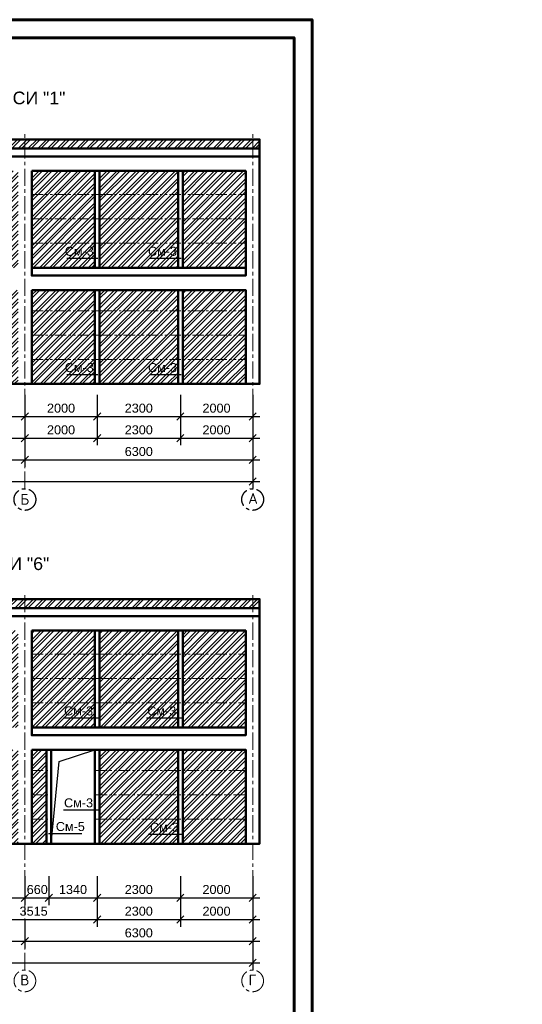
# Model space of a CAD drawing. Header units: millimetres. Extents: x 2063114 to 14983986, y -126020516 to 213791.
# Tile 438 of 656: x 2371705 to 2385605, y -850259 to -823001. Entities that reach past the tile are written whole.
import ezdxf

# ---------------------------------------------------------------- set-up
doc = ezdxf.new("R2010")
doc.units = ezdxf.units.MM
for name, pattern in [('ACAD_ISO10W100', [18, 12, -3, 0, -3]), ('осевая', [50.8, 31.75, -6.35, 6.35, -6.35]), ('фантомX2', [127, 63.5, -12.7, 12.7, -12.7, 12.7, -12.7])]:
    doc.linetypes.add(name, pattern=pattern)
doc.layers.get('Defpoints').update_dxf_attribs({"color": 6, "lineweight": 35})
doc.layers.add('_print', color=6, linetype='Continuous', lineweight=60, plot=False)
for name, color, linetype in [('OS', 1, 'Continuous'), ('пунктир', 1, 'ACAD_ISO10W100'), ('Размеры', 28, 'Continuous')]:
    doc.layers.add(name, color=color, linetype=linetype)
doc.layers.add('PDF _wall-380', color=7, linetype='Continuous', true_color=0xb88a5c)
doc.layers.add('РАЗМЕР АР', color=150, linetype='Continuous', lineweight=20)
doc.layers.add('сплошная_толстая', color=7, linetype='Continuous', lineweight=50)
doc.styles.get("Standard").update_dxf_attribs({"font": 'arial.ttf'})
doc.styles.add('СПДС', font='isocpeur.ttf')
doc.dimstyles.new('STANDARD$0', dxfattribs={"dimtxt": 250, "dimasz": 200, "dimexe": 200, "dimexo": 300, "dimgap": 100, "dimtad": 1, "dimdec": 0, "dimzin": 1, "dimdsep": 46, "dimtxsty": 'Standard', "dimblk1": 'OBLIQUE', "dimblk2": 'OBLIQUE', "dimsah": 1, "dimcen": 2.5, "dimdle": 200, "dimadec": 0, "dimazin": 0, "dimtfac": 1, "dimtdec": 0, "dimtmove": 0, "dimatfit": 3, "dimldrblk": 'OBLIQUE', "dimfxl": 600, "dimfxlon": 1, "dimtolj": 1, "dimtzin": 1, "dimarcsym": 0})

# ---------------------------------------------------------------- blocks, each defined once
blk = doc.blocks.new('*U1590')
at = {"color": 0, "ltscale": 25}
blk.add_lwpolyline([(-59400, 42000), (0, 42000), (0, 0), (-59400, 0)], close=True, dxfattribs=at)
at = {"color": 0, "lineweight": 60, "ltscale": 25}
blk.add_lwpolyline([(-57400, 41500), (-500, 41500), (-500, 500), (-57400, 500)], close=True, dxfattribs=at)
blk = doc.blocks.new('_Oblique')
at = {"color": 0, "linetype": 'ByBlock', "lineweight": -2}
blk.add_line((-0.5, -0.5), (0.5, 0.5), dxfattribs=at)
blk = doc.blocks.new('*D2701')
at = {"layer": 'Defpoints', "color": 0, "lineweight": 30, "transparency": 16777216}
for p in [(2365548, -832688), (2371848, -833086), (2371848, -835184)]:
    blk.add_point(p, dxfattribs=at)
at = {"layer": 'РАЗМЕР АР', "color": 0, "lineweight": -2, "transparency": 16777216}
for p, q in [((2365548, -834584), (2365548, -835384)), ((2371848, -834584), (2371848, -835384)), ((2365348, -835184), (2372048, -835184))]:
    blk.add_line(p, q, dxfattribs=at)
at = {"layer": 'РАЗМЕР АР', "color": 0, "lineweight": -2, "transparency": 16777216, "xscale": 200, "yscale": 200, "zscale": 200, "rotation": 180}
blk.add_blockref('_Oblique', (2365548, -835184), dxfattribs=at)
at = {"layer": 'РАЗМЕР АР', "color": 0, "lineweight": -2, "transparency": 16777216, "xscale": 200, "yscale": 200, "zscale": 200}
blk.add_blockref('_Oblique', (2371848, -835184), dxfattribs=at)
at = {"layer": 'РАЗМЕР АР', "color": 0, "transparency": 16777216, "insert": (2368698, -834957), "char_height": 250, "attachment_point": 5}
blk.add_mtext('\\A1;6300', dxfattribs=at)
blk = doc.blocks.new('*D2542')
at = {"layer": 'Defpoints', "color": 0, "lineweight": 30, "transparency": 16777216}
for p in [(2371848, -833086), (2378148, -833086), (2378148, -835184)]:
    blk.add_point(p, dxfattribs=at)
at = {"layer": 'РАЗМЕР АР', "color": 0, "lineweight": -2, "transparency": 16777216}
for p, q in [((2371848, -834584), (2371848, -835384)), ((2378148, -834584), (2378148, -835384)), ((2371648, -835184), (2378348, -835184))]:
    blk.add_line(p, q, dxfattribs=at)
at = {"layer": 'РАЗМЕР АР', "color": 0, "lineweight": -2, "transparency": 16777216, "xscale": 200, "yscale": 200, "zscale": 200, "rotation": 180}
blk.add_blockref('_Oblique', (2371848, -835184), dxfattribs=at)
at = {"layer": 'РАЗМЕР АР', "color": 0, "lineweight": -2, "transparency": 16777216, "xscale": 200, "yscale": 200, "zscale": 200}
blk.add_blockref('_Oblique', (2378148, -835184), dxfattribs=at)
at = {"layer": 'РАЗМЕР АР', "color": 0, "transparency": 16777216, "insert": (2374998, -834957), "char_height": 250, "attachment_point": 5}
blk.add_mtext('\\A1;6300', dxfattribs=at)
blk = doc.blocks.new('*D2543')
at = {"layer": 'Defpoints', "color": 0, "lineweight": 30, "transparency": 16777216}
for p in [(2359248, -833086), (2378148, -833086), (2378148, -835784)]:
    blk.add_point(p, dxfattribs=at)
at = {"layer": 'РАЗМЕР АР', "color": 0, "lineweight": -2, "transparency": 16777216}
for p, q in [((2359248, -835184), (2359248, -835984)), ((2378148, -835184), (2378148, -835984)), ((2359048, -835784), (2378348, -835784))]:
    blk.add_line(p, q, dxfattribs=at)
at = {"layer": 'РАЗМЕР АР', "color": 0, "lineweight": -2, "transparency": 16777216, "xscale": 200, "yscale": 200, "zscale": 200, "rotation": 180}
blk.add_blockref('_Oblique', (2359248, -835784), dxfattribs=at)
at = {"layer": 'РАЗМЕР АР', "color": 0, "lineweight": -2, "transparency": 16777216, "xscale": 200, "yscale": 200, "zscale": 200}
blk.add_blockref('_Oblique', (2378148, -835784), dxfattribs=at)
at = {"layer": 'РАЗМЕР АР', "color": 0, "transparency": 16777216, "insert": (2368698, -835557), "char_height": 250, "attachment_point": 5}
blk.add_mtext('\\A1;18900', dxfattribs=at)
blk = doc.blocks.new('*D2709')
at = {"layer": 'Defpoints', "color": 0, "lineweight": 30, "transparency": 16777216}
for p in [(2370293, -833086), (2371848, -833086), (2371848, -833984)]:
    blk.add_point(p, dxfattribs=at)
at = {"layer": 'РАЗМЕР АР', "color": 0, "lineweight": -2, "transparency": 16777216}
for p, q in [((2370293, -833386), (2370293, -834184)), ((2371848, -833386), (2371848, -834184)), ((2370093, -833984), (2372048, -833984))]:
    blk.add_line(p, q, dxfattribs=at)
at = {"layer": 'РАЗМЕР АР', "color": 0, "lineweight": -2, "transparency": 16777216, "xscale": 200, "yscale": 200, "zscale": 200, "rotation": 180}
blk.add_blockref('_Oblique', (2370293, -833984), dxfattribs=at)
at = {"layer": 'РАЗМЕР АР', "color": 0, "lineweight": -2, "transparency": 16777216, "xscale": 200, "yscale": 200, "zscale": 200}
blk.add_blockref('_Oblique', (2371848, -833984), dxfattribs=at)
at = {"layer": 'РАЗМЕР АР', "color": 0, "transparency": 16777216, "insert": (2371070, -833757), "char_height": 250, "attachment_point": 5}
blk.add_mtext('\\A1;1555', dxfattribs=at)
blk = doc.blocks.new('*D2710')
at = {"layer": 'Defpoints', "color": 0, "lineweight": 30, "transparency": 16777216}
for p in [(2373848, -833086), (2376148, -833086), (2376148, -833984)]:
    blk.add_point(p, dxfattribs=at)
at = {"layer": 'РАЗМЕР АР', "color": 0, "lineweight": -2, "transparency": 16777216}
for p, q in [((2373848, -833386), (2373848, -834184)), ((2376148, -833386), (2376148, -834184)), ((2373648, -833984), (2376348, -833984))]:
    blk.add_line(p, q, dxfattribs=at)
at = {"layer": 'РАЗМЕР АР', "color": 0, "lineweight": -2, "transparency": 16777216, "xscale": 200, "yscale": 200, "zscale": 200, "rotation": 180}
blk.add_blockref('_Oblique', (2373848, -833984), dxfattribs=at)
at = {"layer": 'РАЗМЕР АР', "color": 0, "lineweight": -2, "transparency": 16777216, "xscale": 200, "yscale": 200, "zscale": 200}
blk.add_blockref('_Oblique', (2376148, -833984), dxfattribs=at)
at = {"layer": 'РАЗМЕР АР', "color": 0, "transparency": 16777216, "insert": (2374998, -833757), "char_height": 250, "attachment_point": 5}
blk.add_mtext('\\A1;2300', dxfattribs=at)
blk = doc.blocks.new('*D2711')
at = {"layer": 'Defpoints', "color": 0, "lineweight": 30, "transparency": 16777216}
for p in [(2376148, -833086), (2378148, -833086), (2378148, -833984)]:
    blk.add_point(p, dxfattribs=at)
at = {"layer": 'РАЗМЕР АР', "color": 0, "lineweight": -2, "transparency": 16777216}
for p, q in [((2376148, -833386), (2376148, -834184)), ((2378148, -833386), (2378148, -834184)), ((2375948, -833984), (2378348, -833984))]:
    blk.add_line(p, q, dxfattribs=at)
at = {"layer": 'РАЗМЕР АР', "color": 0, "lineweight": -2, "transparency": 16777216, "xscale": 200, "yscale": 200, "zscale": 200, "rotation": 180}
blk.add_blockref('_Oblique', (2376148, -833984), dxfattribs=at)
at = {"layer": 'РАЗМЕР АР', "color": 0, "lineweight": -2, "transparency": 16777216, "xscale": 200, "yscale": 200, "zscale": 200}
blk.add_blockref('_Oblique', (2378148, -833984), dxfattribs=at)
at = {"layer": 'РАЗМЕР АР', "color": 0, "transparency": 16777216, "insert": (2377148, -833757), "char_height": 250, "attachment_point": 5}
blk.add_mtext('\\A1;2000', dxfattribs=at)
blk = doc.blocks.new('*D2544')
at = {"layer": 'Defpoints', "color": 0, "lineweight": 30, "transparency": 16777216}
for p in [(2371848, -833086), (2373848, -833086), (2373848, -833984)]:
    blk.add_point(p, dxfattribs=at)
at = {"layer": 'РАЗМЕР АР', "color": 0, "lineweight": -2, "transparency": 16777216}
for p, q in [((2371848, -833386), (2371848, -834184)), ((2373848, -833386), (2373848, -834184)), ((2371648, -833984), (2374048, -833984))]:
    blk.add_line(p, q, dxfattribs=at)
at = {"layer": 'РАЗМЕР АР', "color": 0, "lineweight": -2, "transparency": 16777216, "xscale": 200, "yscale": 200, "zscale": 200, "rotation": 180}
blk.add_blockref('_Oblique', (2371848, -833984), dxfattribs=at)
at = {"layer": 'РАЗМЕР АР', "color": 0, "lineweight": -2, "transparency": 16777216, "xscale": 200, "yscale": 200, "zscale": 200}
blk.add_blockref('_Oblique', (2373848, -833984), dxfattribs=at)
at = {"layer": 'РАЗМЕР АР', "color": 0, "transparency": 16777216, "insert": (2372848, -833757), "char_height": 250, "attachment_point": 5}
blk.add_mtext('\\A1;2000', dxfattribs=at)
blk = doc.blocks.new('*D2552')
at = {"layer": 'Defpoints', "color": 0, "lineweight": 30, "transparency": 16777216}
for p in [(2370293, -833686), (2371848, -833686), (2371848, -834584)]:
    blk.add_point(p, dxfattribs=at)
at = {"layer": 'РАЗМЕР АР', "color": 0, "lineweight": -2, "transparency": 16777216}
for p, q in [((2370293, -833986), (2370293, -834784)), ((2371848, -833986), (2371848, -834784)), ((2370093, -834584), (2372048, -834584))]:
    blk.add_line(p, q, dxfattribs=at)
at = {"layer": 'РАЗМЕР АР', "color": 0, "lineweight": -2, "transparency": 16777216, "xscale": 200, "yscale": 200, "zscale": 200, "rotation": 180}
blk.add_blockref('_Oblique', (2370293, -834584), dxfattribs=at)
at = {"layer": 'РАЗМЕР АР', "color": 0, "lineweight": -2, "transparency": 16777216, "xscale": 200, "yscale": 200, "zscale": 200}
blk.add_blockref('_Oblique', (2371848, -834584), dxfattribs=at)
at = {"layer": 'РАЗМЕР АР', "color": 0, "transparency": 16777216, "insert": (2371070, -834357), "char_height": 250, "attachment_point": 5}
blk.add_mtext('\\A1;1555', dxfattribs=at)
blk = doc.blocks.new('*D2553')
at = {"layer": 'Defpoints', "color": 0, "lineweight": 30, "transparency": 16777216}
for p in [(2373848, -833686), (2376148, -833686), (2376148, -834584)]:
    blk.add_point(p, dxfattribs=at)
at = {"layer": 'РАЗМЕР АР', "color": 0, "lineweight": -2, "transparency": 16777216}
for p, q in [((2373848, -833986), (2373848, -834784)), ((2376148, -833986), (2376148, -834784)), ((2373648, -834584), (2376348, -834584))]:
    blk.add_line(p, q, dxfattribs=at)
at = {"layer": 'РАЗМЕР АР', "color": 0, "lineweight": -2, "transparency": 16777216, "xscale": 200, "yscale": 200, "zscale": 200, "rotation": 180}
blk.add_blockref('_Oblique', (2373848, -834584), dxfattribs=at)
at = {"layer": 'РАЗМЕР АР', "color": 0, "lineweight": -2, "transparency": 16777216, "xscale": 200, "yscale": 200, "zscale": 200}
blk.add_blockref('_Oblique', (2376148, -834584), dxfattribs=at)
at = {"layer": 'РАЗМЕР АР', "color": 0, "transparency": 16777216, "insert": (2374998, -834357), "char_height": 250, "attachment_point": 5}
blk.add_mtext('\\A1;2300', dxfattribs=at)
blk = doc.blocks.new('*D2554')
at = {"layer": 'Defpoints', "color": 0, "lineweight": 30, "transparency": 16777216}
for p in [(2376148, -833686), (2378148, -833686), (2378148, -834584)]:
    blk.add_point(p, dxfattribs=at)
at = {"layer": 'РАЗМЕР АР', "color": 0, "lineweight": -2, "transparency": 16777216}
for p, q in [((2376148, -833986), (2376148, -834784)), ((2378148, -833986), (2378148, -834784)), ((2375948, -834584), (2378348, -834584))]:
    blk.add_line(p, q, dxfattribs=at)
at = {"layer": 'РАЗМЕР АР', "color": 0, "lineweight": -2, "transparency": 16777216, "xscale": 200, "yscale": 200, "zscale": 200, "rotation": 180}
blk.add_blockref('_Oblique', (2376148, -834584), dxfattribs=at)
at = {"layer": 'РАЗМЕР АР', "color": 0, "lineweight": -2, "transparency": 16777216, "xscale": 200, "yscale": 200, "zscale": 200}
blk.add_blockref('_Oblique', (2378148, -834584), dxfattribs=at)
at = {"layer": 'РАЗМЕР АР', "color": 0, "transparency": 16777216, "insert": (2377148, -834357), "char_height": 250, "attachment_point": 5}
blk.add_mtext('\\A1;2000', dxfattribs=at)
blk = doc.blocks.new('*D2555')
at = {"layer": 'Defpoints', "color": 0, "lineweight": 30, "transparency": 16777216}
for p in [(2371848, -833686), (2373848, -833686), (2373848, -834584)]:
    blk.add_point(p, dxfattribs=at)
at = {"layer": 'РАЗМЕР АР', "color": 0, "lineweight": -2, "transparency": 16777216}
for p, q in [((2371848, -833986), (2371848, -834784)), ((2373848, -833986), (2373848, -834784)), ((2371648, -834584), (2374048, -834584))]:
    blk.add_line(p, q, dxfattribs=at)
at = {"layer": 'РАЗМЕР АР', "color": 0, "lineweight": -2, "transparency": 16777216, "xscale": 200, "yscale": 200, "zscale": 200, "rotation": 180}
blk.add_blockref('_Oblique', (2371848, -834584), dxfattribs=at)
at = {"layer": 'РАЗМЕР АР', "color": 0, "lineweight": -2, "transparency": 16777216, "xscale": 200, "yscale": 200, "zscale": 200}
blk.add_blockref('_Oblique', (2373848, -834584), dxfattribs=at)
at = {"layer": 'РАЗМЕР АР', "color": 0, "transparency": 16777216, "insert": (2372848, -834357), "char_height": 250, "attachment_point": 5}
blk.add_mtext('\\A1;2000', dxfattribs=at)
blk = doc.blocks.new('*D2570')
at = {"layer": 'Defpoints', "color": 0, "lineweight": 30, "transparency": 16777216}
for p in [(2359248, -845192), (2378148, -845812), (2378148, -849110)]:
    blk.add_point(p, dxfattribs=at)
at = {"layer": 'РАЗМЕР АР', "color": 0, "lineweight": -2, "transparency": 16777216}
for p, q in [((2359248, -848510), (2359248, -849310)), ((2378148, -848510), (2378148, -849310)), ((2359048, -849110), (2378348, -849110))]:
    blk.add_line(p, q, dxfattribs=at)
at = {"layer": 'РАЗМЕР АР', "color": 0, "lineweight": -2, "transparency": 16777216, "xscale": 200, "yscale": 200, "zscale": 200, "rotation": 180}
blk.add_blockref('_Oblique', (2359248, -849110), dxfattribs=at)
at = {"layer": 'РАЗМЕР АР', "color": 0, "lineweight": -2, "transparency": 16777216, "xscale": 200, "yscale": 200, "zscale": 200}
blk.add_blockref('_Oblique', (2378148, -849110), dxfattribs=at)
at = {"layer": 'РАЗМЕР АР', "color": 0, "transparency": 16777216, "insert": (2368698, -848882), "char_height": 250, "attachment_point": 5}
blk.add_mtext('\\A1;18900', dxfattribs=at)
blk = doc.blocks.new('*D2718')
at = {"layer": 'Defpoints', "color": 0, "lineweight": 30, "transparency": 16777216}
for p in [(2370333, -845812), (2371848, -845812), (2371848, -847310)]:
    blk.add_point(p, dxfattribs=at)
at = {"layer": 'РАЗМЕР АР', "color": 0, "lineweight": -2, "transparency": 16777216}
for p, q in [((2370333, -846710), (2370333, -847510)), ((2371848, -846710), (2371848, -847510)), ((2370133, -847310), (2372048, -847310))]:
    blk.add_line(p, q, dxfattribs=at)
at = {"layer": 'РАЗМЕР АР', "color": 0, "lineweight": -2, "transparency": 16777216, "xscale": 200, "yscale": 200, "zscale": 200, "rotation": 180}
blk.add_blockref('_Oblique', (2370333, -847310), dxfattribs=at)
at = {"layer": 'РАЗМЕР АР', "color": 0, "lineweight": -2, "transparency": 16777216, "xscale": 200, "yscale": 200, "zscale": 200}
blk.add_blockref('_Oblique', (2371848, -847310), dxfattribs=at)
at = {"layer": 'РАЗМЕР АР', "color": 0, "transparency": 16777216, "insert": (2371090, -847082), "char_height": 250, "attachment_point": 5}
blk.add_mtext('\\A1;1515', dxfattribs=at)
blk = doc.blocks.new('*D2719')
at = {"layer": 'Defpoints', "color": 0, "lineweight": 30, "transparency": 16777216}
for p in [(2371848, -845812), (2372508, -845812), (2372508, -847310)]:
    blk.add_point(p, dxfattribs=at)
at = {"layer": 'РАЗМЕР АР', "color": 0, "lineweight": -2, "transparency": 16777216}
for p, q in [((2371848, -846710), (2371848, -847510)), ((2372508, -846710), (2372508, -847510)), ((2371648, -847310), (2372708, -847310))]:
    blk.add_line(p, q, dxfattribs=at)
at = {"layer": 'РАЗМЕР АР', "color": 0, "lineweight": -2, "transparency": 16777216, "xscale": 200, "yscale": 200, "zscale": 200, "rotation": 180}
blk.add_blockref('_Oblique', (2371848, -847310), dxfattribs=at)
at = {"layer": 'РАЗМЕР АР', "color": 0, "lineweight": -2, "transparency": 16777216, "xscale": 200, "yscale": 200, "zscale": 200}
blk.add_blockref('_Oblique', (2372508, -847310), dxfattribs=at)
at = {"layer": 'РАЗМЕР АР', "color": 0, "transparency": 16777216, "insert": (2372190, -847082), "char_height": 250, "attachment_point": 5}
blk.add_mtext('\\A1;660', dxfattribs=at)
blk = doc.blocks.new('*D2720')
at = {"layer": 'Defpoints', "color": 0, "lineweight": 30, "transparency": 16777216}
for p in [(2372508, -845812), (2373848, -845812), (2373848, -847310)]:
    blk.add_point(p, dxfattribs=at)
at = {"layer": 'РАЗМЕР АР', "color": 0, "lineweight": -2, "transparency": 16777216}
for p, q in [((2372508, -846710), (2372508, -847510)), ((2373848, -846710), (2373848, -847510)), ((2372308, -847310), (2374048, -847310))]:
    blk.add_line(p, q, dxfattribs=at)
at = {"layer": 'РАЗМЕР АР', "color": 0, "lineweight": -2, "transparency": 16777216, "xscale": 200, "yscale": 200, "zscale": 200, "rotation": 180}
blk.add_blockref('_Oblique', (2372508, -847310), dxfattribs=at)
at = {"layer": 'РАЗМЕР АР', "color": 0, "lineweight": -2, "transparency": 16777216, "xscale": 200, "yscale": 200, "zscale": 200}
blk.add_blockref('_Oblique', (2373848, -847310), dxfattribs=at)
at = {"layer": 'РАЗМЕР АР', "color": 0, "transparency": 16777216, "insert": (2373178, -847082), "char_height": 250, "attachment_point": 5}
blk.add_mtext('\\A1;1340', dxfattribs=at)
blk = doc.blocks.new('*D2721')
at = {"layer": 'Defpoints', "color": 0, "lineweight": 30, "transparency": 16777216}
for p in [(2373848, -845812), (2376148, -845812), (2376148, -847310)]:
    blk.add_point(p, dxfattribs=at)
at = {"layer": 'РАЗМЕР АР', "color": 0, "lineweight": -2, "transparency": 16777216}
for p, q in [((2373848, -846710), (2373848, -847510)), ((2376148, -846710), (2376148, -847510)), ((2373648, -847310), (2376348, -847310))]:
    blk.add_line(p, q, dxfattribs=at)
at = {"layer": 'РАЗМЕР АР', "color": 0, "lineweight": -2, "transparency": 16777216, "xscale": 200, "yscale": 200, "zscale": 200, "rotation": 180}
blk.add_blockref('_Oblique', (2373848, -847310), dxfattribs=at)
at = {"layer": 'РАЗМЕР АР', "color": 0, "lineweight": -2, "transparency": 16777216, "xscale": 200, "yscale": 200, "zscale": 200}
blk.add_blockref('_Oblique', (2376148, -847310), dxfattribs=at)
at = {"layer": 'РАЗМЕР АР', "color": 0, "transparency": 16777216, "insert": (2374998, -847082), "char_height": 250, "attachment_point": 5}
blk.add_mtext('\\A1;2300', dxfattribs=at)
blk = doc.blocks.new('*D2722')
at = {"layer": 'Defpoints', "color": 0, "lineweight": 30, "transparency": 16777216}
for p in [(2376148, -845812), (2378148, -845812), (2378148, -847310)]:
    blk.add_point(p, dxfattribs=at)
at = {"layer": 'РАЗМЕР АР', "color": 0, "lineweight": -2, "transparency": 16777216}
for p, q in [((2376148, -846710), (2376148, -847510)), ((2378148, -846710), (2378148, -847510)), ((2375948, -847310), (2378348, -847310))]:
    blk.add_line(p, q, dxfattribs=at)
at = {"layer": 'РАЗМЕР АР', "color": 0, "lineweight": -2, "transparency": 16777216, "xscale": 200, "yscale": 200, "zscale": 200, "rotation": 180}
blk.add_blockref('_Oblique', (2376148, -847310), dxfattribs=at)
at = {"layer": 'РАЗМЕР АР', "color": 0, "lineweight": -2, "transparency": 16777216, "xscale": 200, "yscale": 200, "zscale": 200}
blk.add_blockref('_Oblique', (2378148, -847310), dxfattribs=at)
at = {"layer": 'РАЗМЕР АР', "color": 0, "transparency": 16777216, "insert": (2377148, -847082), "char_height": 250, "attachment_point": 5}
blk.add_mtext('\\A1;2000', dxfattribs=at)
blk = doc.blocks.new('*D2573')
at = {"layer": 'Defpoints', "color": 0, "lineweight": 30, "transparency": 16777216}
for p in [(2365548, -845812), (2371848, -845812), (2371848, -848510)]:
    blk.add_point(p, dxfattribs=at)
at = {"layer": 'РАЗМЕР АР', "color": 0, "lineweight": -2, "transparency": 16777216}
for p, q in [((2365548, -847910), (2365548, -848710)), ((2371848, -847910), (2371848, -848710)), ((2365348, -848510), (2372048, -848510))]:
    blk.add_line(p, q, dxfattribs=at)
at = {"layer": 'РАЗМЕР АР', "color": 0, "lineweight": -2, "transparency": 16777216, "xscale": 200, "yscale": 200, "zscale": 200, "rotation": 180}
blk.add_blockref('_Oblique', (2365548, -848510), dxfattribs=at)
at = {"layer": 'РАЗМЕР АР', "color": 0, "lineweight": -2, "transparency": 16777216, "xscale": 200, "yscale": 200, "zscale": 200}
blk.add_blockref('_Oblique', (2371848, -848510), dxfattribs=at)
at = {"layer": 'РАЗМЕР АР', "color": 0, "transparency": 16777216, "insert": (2368698, -848282), "char_height": 250, "attachment_point": 5}
blk.add_mtext('\\A1;6300', dxfattribs=at)
blk = doc.blocks.new('*D2574')
at = {"layer": 'Defpoints', "color": 0, "lineweight": 30, "transparency": 16777216}
for p in [(2371848, -845812), (2378148, -845812), (2378148, -848510)]:
    blk.add_point(p, dxfattribs=at)
at = {"layer": 'РАЗМЕР АР', "color": 0, "lineweight": -2, "transparency": 16777216}
for p, q in [((2371848, -847910), (2371848, -848710)), ((2378148, -847910), (2378148, -848710)), ((2371648, -848510), (2378348, -848510))]:
    blk.add_line(p, q, dxfattribs=at)
at = {"layer": 'РАЗМЕР АР', "color": 0, "lineweight": -2, "transparency": 16777216, "xscale": 200, "yscale": 200, "zscale": 200, "rotation": 180}
blk.add_blockref('_Oblique', (2371848, -848510), dxfattribs=at)
at = {"layer": 'РАЗМЕР АР', "color": 0, "lineweight": -2, "transparency": 16777216, "xscale": 200, "yscale": 200, "zscale": 200}
blk.add_blockref('_Oblique', (2378148, -848510), dxfattribs=at)
at = {"layer": 'РАЗМЕР АР', "color": 0, "transparency": 16777216, "insert": (2374998, -848282), "char_height": 250, "attachment_point": 5}
blk.add_mtext('\\A1;6300', dxfattribs=at)
blk = doc.blocks.new('*D2525')
at = {"layer": 'Defpoints', "color": 0, "lineweight": 30, "transparency": 16777216}
for p in [(2370333, -846412), (2373848, -846412), (2373848, -847910)]:
    blk.add_point(p, dxfattribs=at)
at = {"layer": 'РАЗМЕР АР', "color": 0, "lineweight": -2, "transparency": 16777216}
for p, q in [((2370333, -847310), (2370333, -848110)), ((2373848, -847310), (2373848, -848110)), ((2370133, -847910), (2374048, -847910))]:
    blk.add_line(p, q, dxfattribs=at)
at = {"layer": 'РАЗМЕР АР', "color": 0, "lineweight": -2, "transparency": 16777216, "xscale": 200, "yscale": 200, "zscale": 200, "rotation": 180}
blk.add_blockref('_Oblique', (2370333, -847910), dxfattribs=at)
at = {"layer": 'РАЗМЕР АР', "color": 0, "lineweight": -2, "transparency": 16777216, "xscale": 200, "yscale": 200, "zscale": 200}
blk.add_blockref('_Oblique', (2373848, -847910), dxfattribs=at)
at = {"layer": 'РАЗМЕР АР', "color": 0, "transparency": 16777216, "insert": (2372090, -847682), "char_height": 250, "attachment_point": 5}
blk.add_mtext('\\A1;3515', dxfattribs=at)
blk = doc.blocks.new('*D2526')
at = {"layer": 'Defpoints', "color": 0, "lineweight": 30, "transparency": 16777216}
for p in [(2373848, -846412), (2376148, -846412), (2376148, -847910)]:
    blk.add_point(p, dxfattribs=at)
at = {"layer": 'РАЗМЕР АР', "color": 0, "lineweight": -2, "transparency": 16777216}
for p, q in [((2373848, -847310), (2373848, -848110)), ((2376148, -847310), (2376148, -848110)), ((2373648, -847910), (2376348, -847910))]:
    blk.add_line(p, q, dxfattribs=at)
at = {"layer": 'РАЗМЕР АР', "color": 0, "lineweight": -2, "transparency": 16777216, "xscale": 200, "yscale": 200, "zscale": 200, "rotation": 180}
blk.add_blockref('_Oblique', (2373848, -847910), dxfattribs=at)
at = {"layer": 'РАЗМЕР АР', "color": 0, "lineweight": -2, "transparency": 16777216, "xscale": 200, "yscale": 200, "zscale": 200}
blk.add_blockref('_Oblique', (2376148, -847910), dxfattribs=at)
at = {"layer": 'РАЗМЕР АР', "color": 0, "transparency": 16777216, "insert": (2374998, -847682), "char_height": 250, "attachment_point": 5}
blk.add_mtext('\\A1;2300', dxfattribs=at)
blk = doc.blocks.new('*D2527')
at = {"layer": 'Defpoints', "color": 0, "lineweight": 30, "transparency": 16777216}
for p in [(2376148, -846412), (2378148, -846412), (2378148, -847910)]:
    blk.add_point(p, dxfattribs=at)
at = {"layer": 'РАЗМЕР АР', "color": 0, "lineweight": -2, "transparency": 16777216}
for p, q in [((2376148, -847310), (2376148, -848110)), ((2378148, -847310), (2378148, -848110)), ((2375948, -847910), (2378348, -847910))]:
    blk.add_line(p, q, dxfattribs=at)
at = {"layer": 'РАЗМЕР АР', "color": 0, "lineweight": -2, "transparency": 16777216, "xscale": 200, "yscale": 200, "zscale": 200, "rotation": 180}
blk.add_blockref('_Oblique', (2376148, -847910), dxfattribs=at)
at = {"layer": 'РАЗМЕР АР', "color": 0, "lineweight": -2, "transparency": 16777216, "xscale": 200, "yscale": 200, "zscale": 200}
blk.add_blockref('_Oblique', (2378148, -847910), dxfattribs=at)
at = {"layer": 'РАЗМЕР АР', "color": 0, "transparency": 16777216, "insert": (2377148, -847682), "char_height": 250, "attachment_point": 5}
blk.add_mtext('\\A1;2000', dxfattribs=at)

msp = doc.modelspace()

# ---------------------------------------------------------------- hatches: boundary and pattern name
at = {"layer": 'PDF _wall-380', "lineweight": 9, "ltscale": 150}
h = msp.add_hatch(dxfattribs=at)
h.set_pattern_fill('ANSI32', color=256, scale=20)
h.set_pattern_definition([(45, (-93039.54, 87103), (-134.703842, 134.703842), []), (45, (-92949.74, 87103), (-134.703842, 134.703842), [])])
h.paths.add_polyline_path([(2378337.79281, -826316.24231), (2359057.79214, -826316.24231), (2359057.79248, -826566.24231), (2378337.79248, -826566.24231)])
h = msp.add_hatch(dxfattribs=at)
h.set_pattern_fill('ANSI32', color=256, scale=20)
h.set_pattern_definition([(45, (-164740.3, -1121887.27), (-134.703842, 134.703842), []), (45, (-164650.49, -1121887.27), (-134.703842, 134.703842), [])])
h.paths.add_polyline_path([(2361182.79248, -827186.24231), (2359437.79248, -827186.24231), (2359437.79248, -829866.24231), (2361182.79248, -829866.24231)])
h.paths.add_polyline_path([(2361182.79248, -830486.24231), (2359437.79248, -830486.24231), (2359437.79248, -833086.24231), (2361182.79248, -833086.24231)])
h.paths.add_polyline_path([(2363482.79248, -830486.24231), (2361312.79248, -830486.24231), (2361312.79248, -833086.24231), (2363482.79248, -833086.24231)])
h.paths.add_polyline_path([(2363482.79248, -827186.24231), (2361312.79248, -827186.24231), (2361312.79248, -829866.24231), (2363482.79248, -829866.24231)])
h.paths.add_polyline_path([(2365357.7925, -830486.24231), (2363612.79248, -830486.24231), (2363612.79248, -833086.24231), (2365357.7925, -833086.24231)])
h.paths.add_polyline_path([(2365357.7925, -827186.24231), (2363612.79248, -827186.24231), (2363612.79248, -829866.24231), (2365357.7925, -829866.24231)])
h.paths.add_polyline_path([(2367027.79248, -827186.24231), (2365737.79179, -827186.24231), (2365737.79179, -829866.24231), (2367027.79248, -829866.24231)])
h.paths.add_polyline_path([(2368887.87117, -827186.24231), (2368507.87118, -827186.24231), (2368507.87118, -829866.24231), (2368887.87117, -829866.24231)])
h.paths.add_polyline_path([(2371657.79181, -827186.24231), (2370357.87117, -827186.24231), (2370357.87117, -829866.24231), (2371657.79181, -829866.24231)])
h.paths.add_polyline_path([(2371657.79181, -830486.24231), (2370357.87117, -830486.24231), (2370357.87117, -833086.24231), (2371657.79181, -833086.24231)])
h.paths.add_polyline_path([(2368887.87117, -830486.24231), (2368507.87118, -830486.24231), (2368507.87118, -833086.24231), (2368887.87117, -833086.24231)])
h.paths.add_polyline_path([(2367027.79248, -830486.24231), (2365737.7925, -830486.24231), (2365737.7925, -833086.24231), (2367027.79248, -833086.24231)])
h.paths.add_polyline_path([(2373782.79237, -830486.24231), (2372037.79248, -830486.24231), (2372037.79248, -833086.24231), (2373782.79237, -833086.24231)])
h.paths.add_polyline_path([(2373782.79237, -827186.24231), (2372037.79248, -827186.24231), (2372037.79248, -829866.24231), (2373782.79237, -829866.24231)])
h.paths.add_polyline_path([(2376082.79237, -827186.24231), (2373912.79237, -827186.24231), (2373912.79237, -829866.24231), (2376082.79237, -829866.24231)])
h.paths.add_polyline_path([(2377957.79248, -827186.24231), (2376212.79237, -827186.24231), (2376212.79237, -829866.24231), (2377957.79248, -829866.24231)])
h.paths.add_polyline_path([(2377957.79248, -830486.24231), (2376212.79237, -830486.24231), (2376212.79237, -833086.24231), (2377957.79248, -833086.24231)])
h.paths.add_polyline_path([(2376082.79237, -830486.24231), (2373912.79237, -830486.24231), (2373912.79237, -833086.24231), (2376082.79237, -833086.24231)])
h = msp.add_hatch(dxfattribs=at)
h.set_pattern_fill('ANSI32', color=256, scale=20)
h.set_pattern_definition([(45, (52548.51, 37940.57), (-134.703842, 134.703842), []), (45, (52638.31, 37940.57), (-134.703842, 134.703842), [])])
h.paths.add_polyline_path([(2361182.79336, -839911.9797), (2359437.79248, -839911.9797), (2359437.79248, -842591.9797), (2361182.79336, -842591.9797)])
h.paths.add_polyline_path([(2363482.79336, -839911.9797), (2361312.79336, -839911.9797), (2361312.79336, -842591.9797), (2363482.79336, -842591.9797)])
h.paths.add_polyline_path([(2365357.7925, -839911.9797), (2363612.79336, -839911.9797), (2363612.79336, -842591.9797), (2365357.7925, -842591.9797)])
h.paths.add_polyline_path([(2365357.7925, -843211.9797), (2363612.79248, -843211.9797), (2363612.79248, -845811.9797), (2365357.7925, -845811.9797)])
h.paths.add_polyline_path([(2363482.79248, -843211.9797), (2361312.79248, -843211.9797), (2361312.79248, -845811.9797), (2363482.79248, -845811.9797)])
h.paths.add_polyline_path([(2361182.79248, -843211.9797), (2359437.79248, -843211.9797), (2359437.79248, -845811.9797), (2361182.79248, -845811.9797)])
h.paths.add_polyline_path([(2365987.79248, -843211.9797), (2365737.7925, -843211.9797), (2365737.7925, -845811.9797), (2365987.79248, -845811.9797)])
h.paths.add_polyline_path([(2365987.79248, -839911.9797), (2365737.79179, -839911.9797), (2365737.79179, -842591.9797), (2365987.79248, -842591.9797)])
h.paths.add_polyline_path([(2368727.79247, -839911.9797), (2367457.79248, -839911.9797), (2367457.79248, -842591.9797), (2368727.79247, -842591.9797)])
h.paths.add_polyline_path([(2368727.79247, -843211.9797), (2367457.79248, -843211.9797), (2367457.79248, -845811.9797), (2368727.79247, -845811.9797)])
h.paths.add_polyline_path([(2370267.79247, -844911.9797), (2368857.79247, -844911.9797), (2368857.79247, -845811.9797), (2370267.79247, -845811.9797)])
h.paths.add_polyline_path([(2370267.79247, -841611.9797), (2368857.79247, -841611.9797), (2368857.79247, -842591.9797), (2370267.79247, -842591.9797)])
h.paths.add_polyline_path([(2371657.79181, -839911.9797), (2370397.79247, -839911.9797), (2370397.79247, -842591.9797), (2371657.79181, -842591.9797)])
h.paths.add_polyline_path([(2371657.79181, -843211.9797), (2370397.79247, -843211.9797), (2370397.79247, -845811.9797), (2371657.79181, -845811.9797)])
h.paths.add_polyline_path([(2373782.87145, -839911.9797), (2372037.79248, -839911.9797), (2372037.79248, -842591.9797), (2373782.87145, -842591.9797)])
h.paths.add_polyline_path([(2376082.79237, -839911.9797), (2373912.87145, -839911.9797), (2373912.87145, -842591.9797), (2376082.79237, -842591.9797)])
h.paths.add_polyline_path([(2377957.79248, -839911.9797), (2376212.79237, -839911.9797), (2376212.79237, -842591.9797), (2377957.79248, -842591.9797)])
h.paths.add_polyline_path([(2377957.79248, -843211.9797), (2376212.79237, -843211.9797), (2376212.79237, -845811.9797), (2377957.79248, -845811.9797)])
h.paths.add_polyline_path([(2376082.79237, -843211.9797), (2373912.87145, -843211.9797), (2373912.87145, -845811.9797), (2376082.79237, -845811.9797)])
h.paths.add_polyline_path([(2372442.87145, -843211.9797), (2372037.79248, -843211.9797), (2372037.79248, -845811.9797), (2372442.87145, -845811.9797)])
h.paths.add_polyline_path([(2378337.79248, -839041.9797), (2359057.79248, -839041.9797), (2359057.79248, -839291.9797), (2378337.79248, -839291.9797)])

# ---------------------------------------------------------------- linework, layer by layer
at = {"linetype": 'фантомX2', "lineweight": 9, "ltscale": 5}
for p, q in [((2372037.79248, -827841.24231), (2377957.79248, -827841.24231)), ((2372037.79248, -828516.24231), (2377957.79248, -828516.24231)), ((2372037.79248, -829191.24231), (2377957.79248, -829191.24231)), ((2372037.79248, -831061.24231), (2377957.79248, -831061.24231)), ((2372037.79248, -831736.24231), (2377957.79248, -831736.24231)), ((2372037.79248, -832411.24231), (2377957.79248, -832411.24231)), ((2372037.79248, -840566.9797), (2377957.79248, -840566.9797)), ((2372037.79248, -841241.9797), (2377957.79248, -841241.9797)), ((2372037.79248, -841916.9797), (2377957.79248, -841916.9797)), ((2372037.79248, -843786.9797), (2372572.87145, -843786.9797)), ((2373807.79248, -843786.9797), (2377957.79248, -843786.9797)), ((2372037.79248, -844461.9797), (2372572.87145, -844461.9797)), ((2373807.79248, -844461.9797), (2377957.79248, -844461.9797)), ((2372037.79248, -845136.9797), (2372572.87145, -845136.9797)), ((2373807.79248, -845136.9797), (2377957.79248, -845136.9797))]:
    msp.add_line(p, q, dxfattribs=at)
at = {"ltscale": 150}
for points in [[(2373010.0266, -829603.25638), (2373868.70731, -829603.25638)], [(2375310.0266, -829603.25638), (2376168.70731, -829603.25638)], [(2373010.0266, -832823.25638), (2373868.70731, -832823.25638)], [(2375310.0266, -832823.25638), (2376168.70731, -832823.25638)], [(2372572.87145, -845811.9797), (2372794.13822, -843538.31253), (2373782.87145, -843211.9797)], [(2372501.31823, -845526.11534), (2373421.1648, -845526.11534)]]:
    msp.add_lwpolyline(points, dxfattribs=at)
at = {"ltscale": 100}
for points in [[(2372912.45754, -842327.26493), (2373879.46262, -842327.26493)], [(2375212.37846, -842327.26493), (2376179.38354, -842327.26493)], [(2372912.45754, -844872.26493), (2373879.46262, -844872.26493)], [(2375259.53696, -845547.26493), (2376179.38354, -845547.26493)]]:
    msp.add_lwpolyline(points, dxfattribs=at)
at = {"layer": '_print', "ltscale": 100}
msp.add_lwpolyline([(2379792.08613, -865001.43901), (2320392.08613, -865001.43901), (2320392.08613, -823001.43901), (2379792.08613, -823001.43901)], close=True, dxfattribs=at)
at = {"layer": 'OS', "linetype": 'осевая', "lineweight": 9, "ltscale": 15}
for p, q in [((2371847.87145, -835984.27471), (2371847.87145, -826166.24231)), ((2378147.87145, -835984.27471), (2378147.87145, -826166.24231)), ((2371847.87145, -849310.0121), (2371847.87145, -838891.9797)), ((2378147.87145, -849310.0121), (2378147.87145, -838891.9797))]:
    msp.add_line(p, q, dxfattribs=at)
for centre in [(2371847.95043, -849609.9331), (2378147.87145, -849610.01207)]:
    msp.add_circle(centre, 300, dxfattribs=at)
at = {"layer": 'пунктир', "linetype": 'осевая', "ltscale": 15}
for centre in [(2371847.87145, -836284.27471), (2378147.87145, -836284.27471)]:
    msp.add_circle(centre, 300, dxfattribs=at)
at = {"layer": 'Размеры', "color": 6, "ltscale": 150}
msp.add_line((2377957.79248, -833086.24231), (2377957.79248, -830486.24231), dxfattribs=at)
at = {"layer": 'Размеры', "ltscale": 150}
for p, q in [((2359057.79248, -833086.24231), (2378337.79248, -833086.24231)), ((2377957.79248, -845811.9797), (2377957.79248, -843211.9797)), ((2359057.79248, -845811.9797), (2378337.79248, -845811.9797))]:
    msp.add_line(p, q, dxfattribs=at)
at = {"layer": 'сплошная_толстая', "ltscale": 150}
for points in [[(2359057.79248, -826316.24231), (2378337.79248, -826316.24231), (2378337.79248, -826566.24231), (2359057.79248, -826566.24231)], [(2359057.79248, -826566.24231), (2378337.79248, -826566.24231), (2378337.79248, -826786.24231), (2359057.79248, -826786.24231)], [(2359057.79248, -826566.24231), (2378337.79248, -826566.24231), (2378337.79248, -833086.24231), (2359057.79248, -833086.24231)], [(2372037.79248, -827186.24231), (2377957.79248, -827186.24231), (2377957.79248, -829866.24231), (2372037.79248, -829866.24231)], [(2373782.79237, -827186.24231), (2373912.79237, -827186.24231), (2373912.79237, -829866.24231), (2373782.79237, -829866.24231)], [(2376082.79237, -827186.24231), (2376212.79237, -827186.24231), (2376212.79237, -829866.24231), (2376082.79237, -829866.24231)], [(2372037.79245, -829866.24231), (2377957.79248, -829866.24231), (2377957.79248, -830086.24231), (2372037.79245, -830086.24231)], [(2372037.79248, -830486.24231), (2377957.79248, -830486.24231), (2377957.79248, -833086.24231), (2372037.79248, -833086.24231)], [(2373782.79237, -830486.24231), (2373912.79237, -830486.24231), (2373912.79237, -833086.24231), (2373782.79237, -833086.24231)], [(2376082.79237, -830486.24231), (2376212.79237, -830486.24231), (2376212.79237, -833086.24231), (2376082.79237, -833086.24231)], [(2359057.79248, -839041.9797), (2378337.79248, -839041.9797), (2378337.79248, -839291.9797), (2359057.79248, -839291.9797)], [(2359057.79248, -839291.9797), (2378337.79248, -839291.9797), (2378337.79248, -839511.9797), (2359057.79248, -839511.9797)], [(2359057.79248, -839291.9797), (2378337.79248, -839291.9797), (2378337.79248, -845811.9797), (2359057.79248, -845811.9797)], [(2372037.79248, -839911.9797), (2377957.79248, -839911.9797), (2377957.79248, -842591.9797), (2372037.79248, -842591.9797)], [(2373782.87145, -839911.9797), (2373912.87145, -839911.9797), (2373912.87145, -842591.9797), (2373782.87145, -842591.9797)], [(2376082.79237, -839911.9797), (2376212.79237, -839911.9797), (2376212.79237, -842591.9797), (2376082.79237, -842591.9797)], [(2372037.79245, -842591.9797), (2377957.79248, -842591.9797), (2377957.79248, -842811.9797), (2372037.79245, -842811.9797)], [(2372037.79248, -843211.9797), (2377957.79248, -843211.9797), (2377957.79248, -845811.9797), (2372037.79248, -845811.9797)], [(2372442.87145, -843211.9797), (2372572.87145, -843211.9797), (2372572.87145, -845811.9797), (2372442.87145, -845811.9797)], [(2373782.87145, -843211.9797), (2373912.87145, -843211.9797), (2373912.87145, -845811.9797), (2373782.87145, -845811.9797)], [(2376082.79237, -843211.9797), (2376212.79237, -843211.9797), (2376212.79237, -845811.9797), (2376082.79237, -845811.9797)]]:
    msp.add_lwpolyline(points, close=True, dxfattribs=at)

# ---------------------------------------------------------------- block references
msp.add_blockref('*U1590', (2379792.08613, -865001.43901))

# ---------------------------------------------------------------- texts
at = {"ltscale": 100, "attachment_point": 4}
for s, insert, char_height, width in [('\\pi1033.29465;Сетка СГ-1\\P\\pi324.39287;ш.675мм по высоте', (2328506.55647, -825404.82089), 250, 3787.428309), ('\\pi800.10702;Сетка СГ-1\\P\\pi91.20525;ш.675мм по высоте', (2361182.72056, -825431.55158, 15.48013), 250, 3321.0530623), ('\\pi72.88231;РАЗВЁРТКА СТЕН ПО ОСИ "1"', (2365750.05172, -825170.02616, -13.12578), 350, 7230.9965456), ('См-3', (2372951.97773, -829413.94134), 250, 677.5), ('См-3', (2375251.97773, -829413.94134), 250, 677.5), ('См-3', (2372951.4872, -832633.94134), 250, 677.5), ('См-3', (2375251.4872, -832633.94134), 250, 677.5), ('\\pi1033.29465;Сетка СГ-1\\P\\pi324.39287;ш.675мм по высоте', (2329589.71527, -838237.28897), 250, 3787.428309), ('\\pi858.47924;Сетка СГ-1\\P\\pi149.57747;ш.675мм по высоте', (2361083.17712, -838157.28897, 15.48013), 250, 3437.7975054), ('\\pi72.88231;РАЗВЁРТКА СТЕН ПО ОСИ "6"', (2365305.09809, -838064.46186, -13.12578), 350, 7230.9965456), ('См-3', (2372930.93724, -842138.44802), 250, 677.5), ('См-3', (2375230.85816, -842138.44802), 250, 677.5), ('См-3', (2372930.93724, -844683.44802), 250, 677.5), ('См-5', (2372703.22762, -845338.59221), 250, 677.5), ('См-3', (2375305.58115, -845358.44802), 250, 677.5)]:
    msp.add_mtext(s, dxfattribs=dict(at, insert=insert, char_height=char_height, width=width))
at = {"layer": 'пунктир', "char_height": 300, "attachment_point": 2, "style": 'СПДС'}
for s, insert, width in [('Б', (2371844.46097, -836129.8701), 182.2851193), ('А', (2378157.73725, -836105.2591), 182.2851193), ('В', (2371844.46459, -849434.42917), 255.0496237), ('Г', (2378144.38561, -849434.50815), 255.0496237)]:
    msp.add_mtext(s, dxfattribs=dict(at, insert=insert, width=width))

# ---------------------------------------------------------------- dimensions: what is measured, and where the dimension line sits
at = {"layer": 'РАЗМЕР АР'}
for base, p1, p2, picture, middle in [((2371847.87145, -835184.27471), (2365547.87145, -832687.70257), (2371847.87145, -833086.24231), '*D2701', (2368697.87145, -834956.5462)), ((2378147.87145, -835784.27471), (2359247.87145, -833086.24231), (2378147.87145, -833086.24231), '*D2543', (2368697.87145, -835556.63146)), ((2371847.87145, -833984.26515), (2370292.87117, -833086.24231), (2371847.87145, -833086.24231), '*D2709', (2371070.37131, -833756.62191)), ((2378147.87145, -835184.27471), (2371847.87145, -833086.24231), (2378147.87145, -833086.24231), '*D2542', (2374997.87145, -834956.5462)), ((2373847.79237, -833984.26515), (2371847.87145, -833086.24231), (2373847.79237, -833086.24231), '*D2544', (2372847.83191, -833756.62191)), ((2376147.79237, -833984.26515), (2373847.79237, -833086.24231), (2376147.79237, -833086.24231), '*D2710', (2374997.79237, -833756.53664)), ((2378147.87145, -833984.26515), (2376147.79237, -833086.24231), (2378147.87145, -833086.24231), '*D2711', (2377147.83191, -833756.62191)), ((2371847.87145, -834584.26381), (2370292.87117, -833686.24097), (2371847.87145, -833686.24097), '*D2552', (2371070.37131, -834356.62056)), ((2373847.79237, -834584.26381), (2371847.87145, -833686.24097), (2373847.79237, -833686.24097), '*D2555', (2372847.83191, -834356.62056)), ((2376147.79237, -834584.26381), (2373847.79237, -833686.24097), (2376147.79237, -833686.24097), '*D2553', (2374997.79237, -834356.5353)), ((2378147.87145, -834584.26381), (2376147.79237, -833686.24097), (2378147.87145, -833686.24097), '*D2554', (2377147.83191, -834356.62056)), ((2378147.79248, -849110.0121), (2359247.87145, -845191.70123), (2378147.79248, -845811.9797), '*D2570', (2368697.83196, -848882.36885)), ((2371847.79248, -848510.0121), (2365547.87076, -845811.9797), (2371847.79248, -845811.9797), '*D2573', (2368697.83162, -848282.28359)), ((2371847.87145, -847310.00254), (2370332.79247, -845811.9797), (2371847.87145, -845811.9797), '*D2718', (2371090.33196, -847082.35929)), ((2378147.87145, -848510.0121), (2371847.79248, -845811.9797), (2378147.87145, -845811.9797), '*D2574', (2374997.83196, -848282.28359)), ((2373847.87145, -847310.00254), (2372507.87145, -845811.9797), (2373847.87145, -845811.9797), '*D2720', (2373177.87145, -847082.27403)), ((2376147.79237, -847310.00254), (2373847.87145, -845811.9797), (2376147.79237, -845811.9797), '*D2721', (2374997.83191, -847082.27403)), ((2378147.87145, -847310.00254), (2376147.79237, -845811.9797), (2378147.87145, -845811.9797), '*D2722', (2377147.83191, -847082.35929)), ((2373847.79248, -847910.0012), (2370332.79247, -846411.97836), (2373847.79248, -846411.97836), '*D2525', (2372090.29247, -847682.27268)), ((2376147.79248, -847910.0012), (2373847.79248, -846411.97836), (2376147.79248, -846411.97836), '*D2526', (2374997.79248, -847682.27268)), ((2378147.87145, -847910.0012), (2376147.79248, -846411.97836), (2378147.87145, -846411.97836), '*D2527', (2377147.83196, -847682.35795))]:
    dim = msp.add_linear_dim(base=base, p1=p1, p2=p2, dimstyle='STANDARD$0', override={"dimtmove": 1}, dxfattribs=at)
    dim.commit()
    dim.dimension.update_dxf_attribs({"geometry": picture, "text_midpoint": middle})
dim = msp.add_linear_dim(base=(2372507.87145, -847310.00254), p1=(2371847.87145, -845811.9797), p2=(2372507.87145, -845811.9797), dimstyle='STANDARD$0', override={"dimtmove": 1}, dxfattribs=at)
dim.commit()
dim.dimension.update_dxf_attribs({"geometry": '*D2719', "text_midpoint": (2372190.33196, -847310.00254), "dimtype": 160})

doc.saveas('drawing.dxf')
